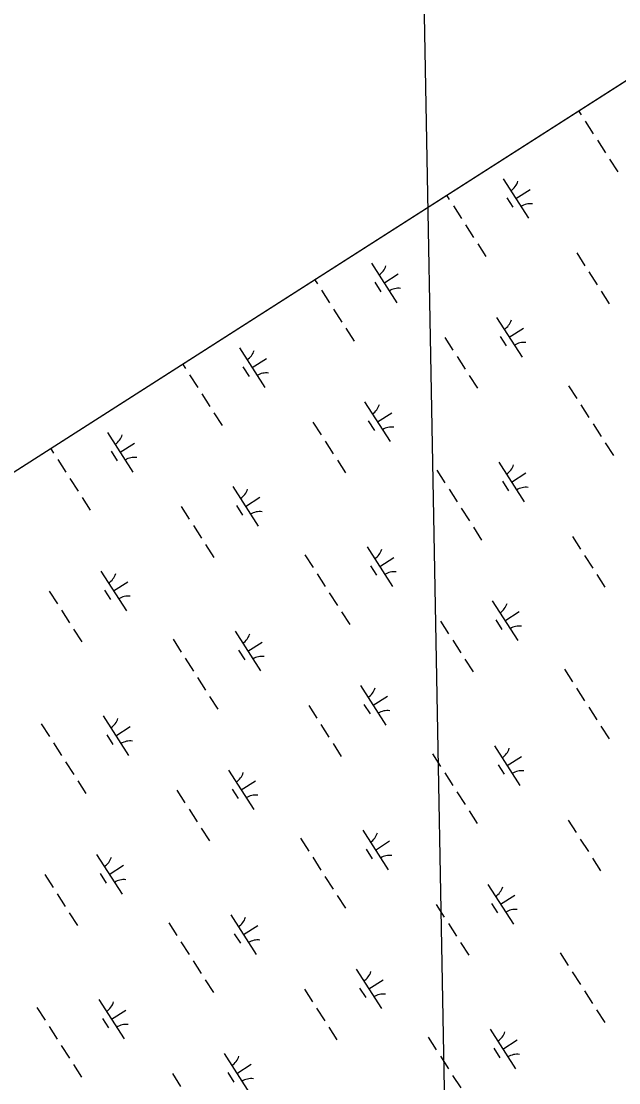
# Model space of a CAD drawing. Extents: x 3962991 to 3983549, y 181631 to 204078.
# Drawn here: x 3967547 to 3968182, y 196968 to 198095 of the extents above; entities that cross this region are included whole.
import ezdxf

# ---------------------------------------------------------------- set-up
doc = ezdxf.new("R2010")
doc.units = 0
for name, color, linetype in [('V-GRID-FRAM', 7, 'Continuous'), ('V-GRID-MAJR', 7, 'Continuous'), ('V-WETL-SWMP', 7, 'Continuous')]:
    doc.layers.add(name, color=color, linetype=linetype)

msp = doc.modelspace()

# ---------------------------------------------------------------- linework, layer by layer
at = {"layer": 'V-GRID-FRAM'}
msp.add_lwpolyline([(3973881.1, 201670.7), (3982001.8, 189003.7), (3974929.2, 184418.3), (3966825.4, 197159.8), (3973881.1, 201670.7)], dxfattribs=at)
at = {"layer": 'V-GRID-MAJR'}
msp.add_line((3968046, 194348.3), (3967964.2, 198708), dxfattribs=at)
at = {"layer": 'V-WETL-SWMP'}
for p, q in [((3967121.9, 197349.4), (3968200.3, 198038.8)), ((3968139.2, 197999.8), (3968142, 197995.5)), ((3968146.3, 197988.7), (3968154.9, 197975.3)), ((3968159.2, 197968.5), (3968167.9, 197955.1)), ((3968172.2, 197948.3), (3968180.8, 197934.9)), ((3968059.2, 197927.6), (3968086.2, 197885.6)), ((3968072.7, 197906.6), (3968087.8, 197916.3)), ((3967999.1, 197910.2), (3968001.9, 197905.7)), ((3968062.9, 197907.5), (3968069.4, 197897.4)), ((3968006.3, 197899), (3968014.9, 197885.5)), ((3968019.2, 197878.8), (3968027.8, 197865.3)), ((3968032.2, 197858.6), (3968040.8, 197845.1)), ((3968137.3, 197848.8), (3968145.9, 197835.3)), ((3967919.2, 197837.9), (3967946.1, 197795.8)), ((3967932.6, 197816.8), (3967947.8, 197826.5)), ((3968150.3, 197828.6), (3968158.9, 197815.1)), ((3967858.9, 197820.6), (3967861.9, 197815.9)), ((3967922.9, 197817.7), (3967929.4, 197807.6)), ((3967866.2, 197809.2), (3967874.9, 197795.7)), ((3968163.2, 197808.4), (3968171.8, 197794.9)), ((3967879.2, 197789), (3967887.8, 197775.5)), ((3968052.2, 197780.3), (3968079.2, 197738.2)), ((3967892.1, 197768.8), (3967900.8, 197755.3)), ((3967997.3, 197759), (3968005.9, 197745.6)), ((3968055.9, 197760.2), (3968062.4, 197750.1)), ((3968065.7, 197759.3), (3968080.8, 197769)), ((3967779.1, 197748.1), (3967806.1, 197706)), ((3967792.6, 197727.1), (3967807.8, 197736.8)), ((3968010.2, 197738.8), (3968018.9, 197725.4)), ((3967718.8, 197731), (3967721.9, 197726.2)), ((3967782.9, 197727.9), (3967789.4, 197717.8)), ((3967726.2, 197719.4), (3967734.8, 197706)), ((3968023.2, 197718.6), (3968031.8, 197705.2)), ((3968128.7, 197707.9), (3968137.4, 197694.4)), ((3967739.2, 197699.2), (3967747.8, 197685.7)), ((3967912.1, 197690.6), (3967939.1, 197648.5)), ((3967925.6, 197669.5), (3967940.8, 197679.2)), ((3968141.7, 197687.7), (3968150.3, 197674.2)), ((3967752.1, 197679), (3967760.7, 197665.5)), ((3967857.2, 197669.3), (3967865.9, 197655.8)), ((3967915.9, 197670.4), (3967922.4, 197660.3)), ((3967639.1, 197658.3), (3967666.1, 197616.2)), ((3968154.7, 197667.5), (3968163.3, 197654)), ((3967652.6, 197637.3), (3967667.7, 197647)), ((3967870.2, 197649.1), (3967878.8, 197635.6)), ((3968167.6, 197647.3), (3968176.2, 197633.8)), ((3967578.6, 197641.4), (3967581.8, 197636.4)), ((3967642.9, 197638.2), (3967649.3, 197628.1)), ((3967586.2, 197629.6), (3967594.8, 197616.2)), ((3967883.2, 197628.9), (3967891.8, 197615.4)), ((3968054.6, 197626.6), (3968081.6, 197584.5)), ((3967988.7, 197618.1), (3967997.4, 197604.7)), ((3968068.1, 197605.6), (3968083.2, 197615.3)), ((3967599.1, 197609.4), (3967607.8, 197596)), ((3967772.1, 197600.8), (3967799.1, 197558.7)), ((3968058.4, 197606.4), (3968064.8, 197596.3)), ((3967612.1, 197589.2), (3967620.7, 197575.8)), ((3967785.6, 197579.7), (3967800.8, 197589.5)), ((3968001.7, 197597.9), (3968010.3, 197584.5)), ((3967717.2, 197579.5), (3967725.8, 197566)), ((3967775.9, 197580.6), (3967782.4, 197570.5)), ((3968014.6, 197577.7), (3968023.3, 197564.3)), ((3967730.2, 197559.3), (3967738.8, 197545.8)), ((3968027.6, 197557.5), (3968036.2, 197544)), ((3968132.7, 197547.8), (3968141.4, 197534.3)), ((3967743.1, 197539.1), (3967751.8, 197525.6)), ((3967914.6, 197536.8), (3967941.6, 197494.7)), ((3967848.7, 197528.4), (3967857.3, 197514.9)), ((3967928.1, 197515.8), (3967943.2, 197525.5)), ((3968145.7, 197527.6), (3968154.3, 197514.1)), ((3967632.1, 197511), (3967659.1, 197468.9)), ((3967918.3, 197516.7), (3967924.8, 197506.6)), ((3967645.6, 197490), (3967660.7, 197499.7)), ((3967861.6, 197508.2), (3967870.3, 197494.7)), ((3968158.6, 197507.4), (3968167.3, 197493.9)), ((3967577.2, 197489.7), (3967585.8, 197476.2)), ((3967635.8, 197490.9), (3967642.3, 197480.7)), ((3967874.6, 197487.9), (3967883.2, 197474.5)), ((3968047.6, 197479.3), (3968074.6, 197437.2)), ((3967590.1, 197469.5), (3967598.8, 197456)), ((3967887.5, 197467.7), (3967896.2, 197454.3)), ((3968061.1, 197458.2), (3968076.2, 197468)), ((3967992.7, 197458), (3968001.3, 197444.5)), ((3968051.4, 197459.1), (3968057.8, 197449)), ((3967603.1, 197449.3), (3967611.7, 197435.8)), ((3967774.5, 197447.1), (3967801.5, 197405)), ((3967708.7, 197438.6), (3967717.3, 197425.1)), ((3967788, 197426), (3967803.2, 197435.7)), ((3968005.6, 197437.8), (3968014.3, 197424.3)), ((3967778.3, 197426.9), (3967784.8, 197416.8)), ((3967721.6, 197418.4), (3967730.2, 197404.9)), ((3968018.6, 197417.6), (3968027.2, 197404.1)), ((3967734.6, 197398.2), (3967743.2, 197384.7)), ((3968124.2, 197406.9), (3968132.8, 197393.4)), ((3967907.6, 197389.5), (3967934.5, 197347.4)), ((3968137.1, 197386.7), (3968145.7, 197373.2)), ((3967747.5, 197378), (3967756.1, 197364.5)), ((3967921.1, 197368.5), (3967936.2, 197378.2)), ((3967852.7, 197368.2), (3967861.3, 197354.8)), ((3967911.3, 197369.4), (3967917.8, 197359.3)), ((3968150.1, 197366.5), (3968158.7, 197353)), ((3967634.5, 197357.3), (3967661.5, 197315.2)), ((3967568.6, 197348.8), (3967577.3, 197335.3)), ((3967648, 197336.2), (3967663.1, 197346)), ((3967865.6, 197348), (3967874.2, 197334.5)), ((3968163, 197346.3), (3968171.7, 197332.8)), ((3967638.3, 197337.1), (3967644.7, 197327)), ((3967581.6, 197328.6), (3967590.2, 197315.1)), ((3967878.6, 197327.8), (3967887.2, 197314.3)), ((3968050, 197325.6), (3968077, 197283.5)), ((3967594.5, 197308.4), (3967603.2, 197294.9)), ((3967984.1, 197317.1), (3967992.8, 197303.6)), ((3968063.5, 197304.5), (3968078.7, 197314.2)), ((3967767.5, 197299.7), (3967794.5, 197257.7)), ((3967997.1, 197296.9), (3968005.7, 197283.4)), ((3968053.8, 197305.4), (3968060.2, 197295.3)), ((3967607.5, 197288.2), (3967616.1, 197274.7)), ((3967781, 197278.7), (3967796.2, 197288.4)), ((3967712.6, 197278.4), (3967721.3, 197265)), ((3967771.3, 197279.6), (3967777.8, 197269.5)), ((3968010, 197276.7), (3968018.7, 197263.2)), ((3967725.6, 197258.2), (3967734.2, 197244.8)), ((3968023, 197256.5), (3968031.6, 197243)), ((3968128.1, 197246.7), (3968136.8, 197233.3)), ((3967738.5, 197238), (3967747.2, 197224.6)), ((3967910, 197235.8), (3967937, 197193.7)), ((3967844.1, 197227.3), (3967852.7, 197213.8)), ((3967923.5, 197214.7), (3967938.6, 197224.5)), ((3968141.1, 197226.5), (3968149.7, 197213.1)), ((3967627.5, 197210), (3967654.5, 197167.9)), ((3967857, 197207.1), (3967865.7, 197193.6)), ((3967913.7, 197215.6), (3967920.2, 197205.5)), ((3968154, 197206.3), (3968162.7, 197192.8)), ((3967641, 197188.9), (3967656.1, 197198.6)), ((3967572.6, 197188.7), (3967581.2, 197175.2)), ((3967631.3, 197189.8), (3967637.7, 197179.7)), ((3967870, 197186.9), (3967878.6, 197173.4)), ((3968043, 197178.3), (3968070, 197136.2)), ((3967585.5, 197168.5), (3967594.2, 197155)), ((3967883, 197166.7), (3967891.6, 197153.2)), ((3968056.5, 197157.2), (3968071.6, 197166.9)), ((3967988.1, 197157), (3967996.7, 197143.5)), ((3968046.8, 197158.1), (3968053.2, 197148)), ((3967598.5, 197148.3), (3967607.1, 197134.8)), ((3967769.9, 197146), (3967796.9, 197103.9)), ((3967704.1, 197137.5), (3967712.7, 197124.1)), ((3967783.4, 197125), (3967798.6, 197134.7)), ((3968001, 197136.7), (3968009.7, 197123.3)), ((3967717, 197117.3), (3967725.7, 197103.9)), ((3967773.7, 197125.9), (3967780.2, 197115.8)), ((3968014, 197116.5), (3968022.6, 197103.1)), ((3968119.6, 197105.8), (3968128.2, 197092.4)), ((3967730, 197097.1), (3967738.6, 197083.7)), ((3967903, 197088.5), (3967930, 197046.4)), ((3968132.5, 197085.6), (3968141.2, 197072.2)), ((3967742.9, 197076.9), (3967751.6, 197063.5)), ((3967916.5, 197067.4), (3967931.6, 197077.1)), ((3967848.1, 197067.2), (3967856.7, 197053.7)), ((3967906.7, 197068.3), (3967913.2, 197058.2)), ((3968145.5, 197065.4), (3968154.1, 197051.9)), ((3967629.9, 197056.2), (3967656.9, 197014.2)), ((3967564, 197047.8), (3967572.7, 197034.3)), ((3967643.4, 197035.2), (3967658.6, 197044.9)), ((3967861, 197047), (3967869.7, 197033.5)), ((3968158.4, 197045.2), (3968167.1, 197031.7)), ((3967577, 197027.6), (3967585.6, 197014.1)), ((3967633.7, 197036.1), (3967640.1, 197026)), ((3967874, 197026.8), (3967882.6, 197013.3)), ((3967979.5, 197016.1), (3967988.2, 197002.6)), ((3968045.4, 197024.5), (3968072.4, 196982.4)), ((3967589.9, 197007.4), (3967598.6, 196993.9)), ((3968049.2, 197004.4), (3968055.7, 196994.3)), ((3968058.9, 197003.5), (3968074.1, 197013.2)), ((3967762.9, 196998.7), (3967789.9, 196956.6)), ((3967992.5, 196995.8), (3968001.1, 196982.4)), ((3967602.9, 196987.2), (3967611.5, 196973.7)), ((3967776.4, 196977.7), (3967791.6, 196987.4)), ((3967708, 196977.4), (3967716.7, 196963.9)), ((3967766.7, 196978.5), (3967773.2, 196968.4)), ((3968005.4, 196975.6), (3968014.1, 196962.2))]:
    msp.add_line(p, q, dxfattribs=at)
for centre, start, end in [((3968058, 197930), 301.8919, 343.4355), ((3968087.8, 197883.5), 81.8919, 123.4355), ((3967917.9, 197840.2), 301.8919, 343.4355), ((3967947.8, 197793.7), 81.8919, 123.4355), ((3968051, 197782.7), 301.8919, 343.4355), ((3968080.8, 197736.2), 81.8919, 123.4355), ((3967777.9, 197750.4), 301.8919, 343.4355), ((3967807.7, 197703.9), 81.8919, 123.4355), ((3967910.9, 197692.9), 301.8919, 343.4355), ((3967940.7, 197646.4), 81.8919, 123.4355), ((3967637.9, 197660.7), 301.8919, 343.4355), ((3967667.7, 197614.2), 81.8919, 123.4355), ((3968053.4, 197628.9), 301.8919, 343.4355), ((3967770.9, 197603.1), 301.8919, 343.4355), ((3968083.2, 197582.4), 81.8919, 123.4355), ((3967800.7, 197556.6), 81.8919, 123.4355), ((3967913.4, 197539.2), 301.8919, 343.4355), ((3967943.2, 197492.7), 81.8919, 123.4355), ((3967630.9, 197513.3), 301.8919, 343.4355), ((3967660.7, 197466.8), 81.8919, 123.4355), ((3968046.4, 197481.6), 301.8919, 343.4355), ((3967773.3, 197449.4), 301.8919, 343.4355), ((3968076.2, 197435.1), 81.8919, 123.4355), ((3967803.1, 197402.9), 81.8919, 123.4355), ((3967906.3, 197391.9), 301.8919, 343.4355), ((3967633.3, 197359.6), 301.8919, 343.4355), ((3967936.2, 197345.3), 81.8919, 123.4355), ((3967663.1, 197313.1), 81.8919, 123.4355), ((3968048.8, 197327.9), 301.8919, 343.4355), ((3967766.3, 197302.1), 301.8919, 343.4355), ((3968078.6, 197281.4), 81.8919, 123.4355), ((3967796.1, 197255.6), 81.8919, 123.4355), ((3967908.8, 197238.1), 301.8919, 343.4355), ((3967626.3, 197212.3), 301.8919, 343.4355), ((3967938.6, 197191.6), 81.8919, 123.4355), ((3967656.1, 197165.8), 81.8919, 123.4355), ((3968041.8, 197180.6), 301.8919, 343.4355), ((3968071.6, 197134.1), 81.8919, 123.4355), ((3967768.7, 197148.4), 301.8919, 343.4355), ((3967798.5, 197101.8), 81.8919, 123.4355), ((3967901.8, 197090.8), 301.8919, 343.4355), ((3967931.6, 197044.3), 81.8919, 123.4355), ((3967628.7, 197058.6), 301.8919, 343.4355), ((3967658.5, 197012.1), 81.8919, 123.4355), ((3968044.2, 197026.9), 301.8919, 343.4355), ((3967761.7, 197001), 301.8919, 343.4355), ((3968074, 196980.4), 81.8919, 123.4355), ((3967791.5, 196954.5), 81.8919, 123.4355)]:
    msp.add_arc(centre, 17.6, start, end, dxfattribs=at)

doc.saveas('drawing.dxf')
